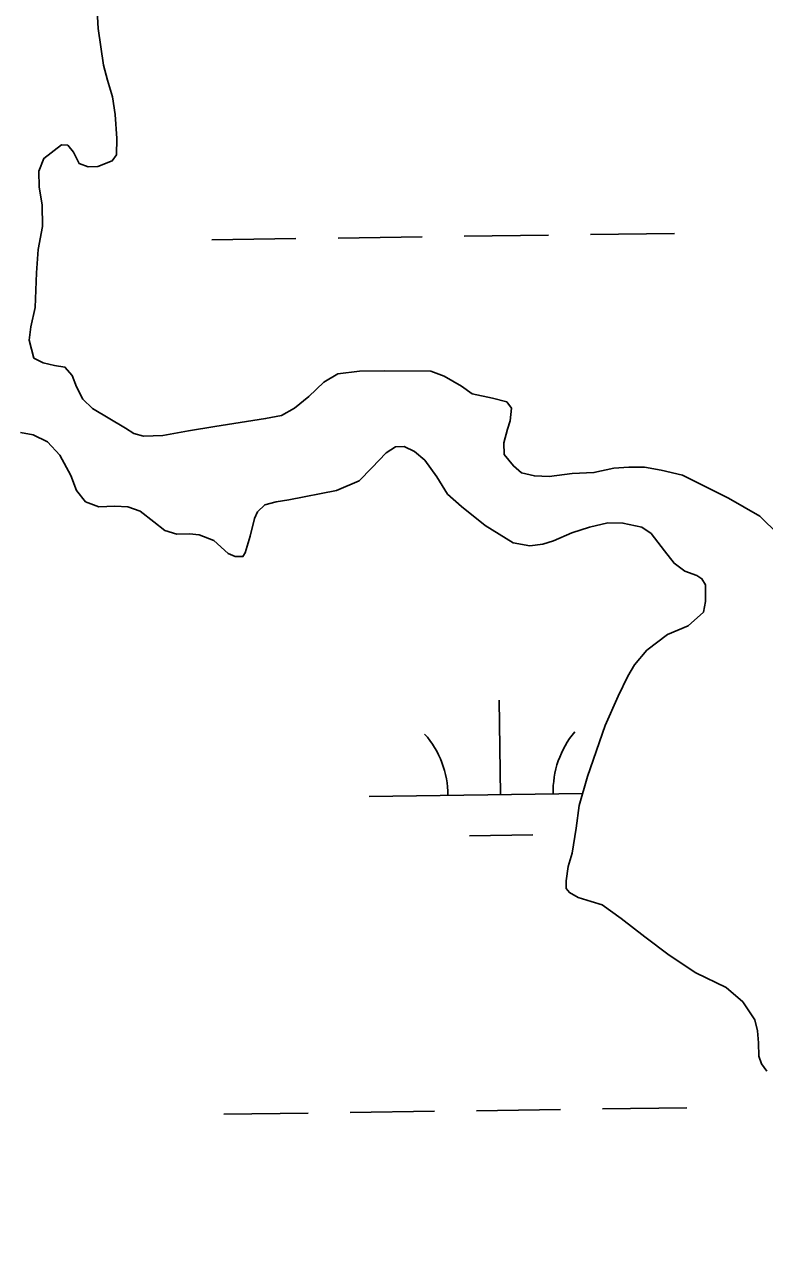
# Model space of a CAD drawing. Extents: x 3767014 to 3805179, y 361544 to 387384.
# Drawn here: x 3785302 to 3785583.1, y 368206.2 to 368677.4 of the extents above; entities that cross this region are included whole.
import ezdxf

# ---------------------------------------------------------------- set-up
doc = ezdxf.new("R2010")
doc.units = 0
for name, color, linetype in [('V-RIVR-EDGE', 7, 'Continuous'), ('V-TOPO-SHOR', 7, 'Continuous'), ('V-WETL-SWMP', 7, 'Continuous')]:
    doc.layers.add(name, color=color, linetype=linetype)

msp = doc.modelspace()

# ---------------------------------------------------------------- linework, layer by layer
at = {"layer": 'V-RIVR-EDGE'}
msp.add_spline([(3785266.865, 377529.211), (3785342.8, 377494.248), (3785391.258, 377467.439), (3785439.72, 377442.249), (3785475.246, 377418.707), (3785525.316, 377389.469), (3785575.383, 377359.422), (3785621.413, 377331.811), (3785722.351, 377269.288), (3785796.661, 377231.094), (3785852.385, 377199.415), (3785928.324, 377166.069), (3785964.678, 377149.804), (3786028.506, 377124.576), (3786060.018, 377113.175), (3786092.316, 377092.068), (3786117.34, 377073.405), (3786135.083, 377053.143), (3786154.458, 377039.347), (3786176.258, 377024.735), (3786206.946, 377006.867), (3786256.211, 376979.248), (3786328.098, 376942.677), (3786374.949, 376919.917), (3786491.265, 376862.208), (3786553.467, 376833.749), (3786619.713, 376805.279), (3786729.589, 376759.718), (3786796.656, 376736.099), (3786845.136, 376718.187), (3786867.767, 376712.469), (3787003.51, 376661.992), (3787089.16, 376631.048), (3787163.496, 376603.367), (3787230.559, 376578.13), (3787257.223, 376568.359), (3787300.044, 376551.27), (3787354.992, 376532.533), (3787409.127, 376512.181), (3787544.074, 376466.558), (3787612.756, 376442.126), (3787657.197, 376425.841), (3787730.724, 376398.162), (3787781.63, 376380.244), (3787834.96, 376361.511), (3787891.524, 376341.961), (3787940, 376322.432), (3787998.976, 376297.215), (3788050.697, 376281.721), (3788117.768, 376259.719), (3788176.757, 376240.164), (3788221.198, 376223.879), (3788259.981, 376209.226), (3788406.252, 376164.383), (3788541.215, 376125.23), (3788606.67, 376104.041), (3788679.39, 376077.173), (3788748.889, 376055.974), (3788871.693, 376005.528), (3788969.454, 375966.467), (3789047.013, 375933.926), (3789119.723, 375903.014), (3789155.253, 375881.09), (3789182.716, 375867.274), (3789214.225, 375854.256), (3789257.04, 375834.74), (3789281.286, 375828.21), (3789303.105, 375821.686), (3789328.955, 375809.491), (3789367.724, 375789.177), (3789414.577, 375767.225), (3789468.708, 375745.255), (3789509.105, 375728.981), (3789555.157, 375710.266), (3789585.849, 375694.015), (3789620.578, 375675.328), (3789681.97, 375646.062), (3789753.859, 375610.3), (3789792.633, 375591.603), (3789842.712, 375566.408), (3789897.64, 375539.584), (3789938.019, 375516.03), (3789968.727, 375506.25), (3790004.289, 375497.265), (3790030.972, 375494.773), (3790047.128, 375487.455), (3790077.007, 375469.589), (3790124.633, 375433.077), (3790192.442, 375382.768), (3790252.165, 375332.478), (3790290.91, 375302.459), (3790337.741, 375271.611), (3790406.357, 375220.491), (3790469.329, 375175.855), (3790570.248, 375106.054), (3790647.751, 375050.868), (3790691.367, 375028.115), (3790744.667, 374997.251), (3790806.838, 374955.852), (3790873.863, 374915.249), (3790932, 374877.903), (3791002.231, 374825.97), (3791052.265, 374782.175), (3791082.927, 374753.793), (3791131.331, 374705.149), (3791170.05, 374664.616), (3791192.631, 374638.681), (3791220.891, 374620.01), (3791288.67, 374557.569), (3791322.577, 374533.223), (3791362.944, 374504.817), (3791396.042, 374480.473), (3791434.785, 374449.645), (3791482.407, 374411.517), (3791534.052, 374365.291), (3791646.192, 374254.216), (3791707.514, 374196.644), (3791738.968, 374161.791), (3791773.65, 374123.694), (3791803.497, 374092.888), (3791829.321, 374070.18), (3791830.912, 374059.662), (3791837.316, 374032.958), (3791849.409, 374017.562), (3791884.123, 373992.405), (3791930.977, 373971.262), (3791954.393, 373955.838), (3791993.134, 373924.202), (3792026.979, 373874.785), (3792047.912, 373836.722), (3792063.186, 373799.482), (3792086.509, 373746.857), (3792112.249, 373690.181), (3792141.261, 373648.864), (3792158.993, 373624.558), (3792177.552, 373607.528), (3792214.702, 373586.409), (3792255.083, 373563.665), (3792301.119, 373538.48), (3792346.34, 373510.871), (3792382.671, 373485.71), (3792422.225, 373455.689), (3792479.537, 373411.875), (3792548.144, 373356.711), (3792619.168, 373298.307), (3792672.431, 373252.077), (3792709.534, 373212.357), (3792750.656, 373162.113), (3792839.385, 373068.08), (3792888.572, 373008.92), (3792945.027, 372945.699), (3792999.062, 372884.91), (3793053.898, 372820.884), (3793149.89, 372720.363), (3793208.761, 372653.092), (3793261.195, 372598.777), (3793315.232, 372538.796), (3793358.792, 372493.399), (3793409.592, 372432.618), (3793462.809, 372367.787), (3793498.283, 372323.219), (3793536.997, 372280.26), (3793578.124, 372232.443), (3793604.724, 372196.792), (3793668.438, 372125.466), (3793703.128, 372090.604), (3793760.41, 372034.66), (3793806.384, 371984.404), (3793839.438, 371942.268), (3793939.427, 371823.136), (3793981.333, 371763.186), (3794029.674, 371688.662), (3794050.609, 371651.408), (3794073.177, 371620.62), (3794178.796, 371488.535), (3794237.625, 371404.28), (3794268.243, 371358.106), (3794301.293, 371314.353), (3794332.724, 371269.794), (3794395.613, 371192), (3794429.476, 371149.862), (3794472.201, 371093.953), (3794523.788, 371024.274), (3794601.175, 370922.181), (3794640.679, 370871.942), (3794687.421, 370805.509), (3794733.389, 370752.828), (3794829.339, 370635.323), (3794895.463, 370557.521), (3794959.948, 370470.826), (3795013.158, 370403.569), (3795070.394, 370329.023), (3795159.854, 370203.448), (3795225.98, 370126.454), (3795296.13, 370041.363), (3795379.18, 369940.065), (3795459.001, 369841.201), (3795508.163, 369772.337), (3795554.103, 369708.333), (3795661.315, 369566.538), (3795715.338, 369500.897), (3795762.105, 369444.169), (3795798.366, 369390.703), (3795915.247, 369234.327), (3795963.601, 369165.465), (3796028.082, 369077.153), (3796043.387, 369052.853), (3796054.672, 369037.459), (3796077.242, 369007.48), (3796148.213, 368927.239), (3796183.677, 368878.627), (3796226.382, 368814.631), (3796275.531, 368740.105), (3796314.222, 368688.25), (3796353.714, 368633.158), (3796401.268, 368567.533), (3796456.873, 368487.33), (3796513.292, 368409.551), (3796545.533, 368365.8), (3796626.113, 368246.716), (3796670.449, 368188.377), (3796704.298, 368140.578), (3796751.041, 368074.145), (3796787.308, 368023.105), (3796838.907, 367958.278), (3796844.528, 367942.09), (3796845.295, 367925.104), (3796846.094, 367921.059), (3796852.559, 367919.425), (3796863.071, 367918.59), (3796875.166, 367904.003), (3796903.398, 367874.01), (3796931.629, 367844.017), (3796952.579, 367812.424), (3796982.392, 367767.87), (3797007.371, 367730.606), (3797037.194, 367690.095), (3797062.185, 367657.684), (3797075.869, 367631.77), (3797095.223, 367609.078), (3797126.665, 367569.372), (3797156.484, 367527.244), (3797212.099, 367451.085), (3797254.808, 367388.706), (3797302.183, 367327.228)], degree=3, dxfattribs=at)
at = {"layer": 'V-TOPO-SHOR'}
for points in [[(3785329.246, 368687.353), (3785329.911, 368676.05), (3785331.902, 368662.068), (3785333.493, 368656.399), (3785335.394, 368649.964), (3785336.334, 368643.216), (3785337.042, 368634.139), (3785336.809, 368627.94), (3785335.22, 368625.675), (3785329.758, 368623.51), (3785326.086, 368623.322), (3785322.67, 368624.594), (3785320.531, 368628.892), (3785318.334, 368631.645), (3785315.915, 368631.682), (3785309.267, 368626.584), (3785307.357, 368621.7), (3785307.506, 368615.607), (3785308.641, 368608.863), (3785308.747, 368600.642), (3785307.125, 368591.893), (3785306.474, 368583.075), (3785305.929, 368569.806)], [(3785305.929, 368569.806), (3785304.27, 368562.509), (3785303.625, 368557.364), (3785305.436, 368550.636), (3785308.964, 368548.789), (3785313.245, 368547.831), (3785317.228, 368547.155), (3785320.017, 368543.935), (3785321.668, 368539.718), (3785324.011, 368534.938), (3785327.679, 368531.451), (3785340.248, 368523.924), (3785343.393, 368521.872), (3785347.094, 368520.899), (3785354.44, 368521.178), (3785364.17, 368522.87), (3785374.287, 368524.571), (3785393.563, 368527.562), (3785399.629, 368528.776), (3785404.592, 368531.51), (3785409.996, 368535.997), (3785415.665, 368541.459), (3785421.006, 368544.591), (3785429.207, 368545.568), (3785438.685, 368545.705), (3785456.392, 368545.658), (3785461.469, 368543.751), (3785468.045, 368539.948), (3785472.083, 368537.048), (3785479.77, 368535.303), (3785485.219, 368533.986), (3785487.024, 368531.514), (3785486.559, 368526.763), (3785485.576, 368523.545), (3785484.154, 368518.382), (3785484.265, 368513.934), (3785487.759, 368509.572), (3785490.823, 368506.938), (3785495.785, 368505.804), (3785501.403, 368505.554), (3785510.082, 368506.639), (3785518.393, 368507.039), (3785525.995, 368508.677), (3785531.695, 368509.107), (3785537.597, 368509.06), (3785544.009, 368507.96), (3785552.087, 368506.033), (3785569.525, 368497.272), (3785581.498, 368490.409), (3785588.537, 368483.519)], [(3785531.24, 368429.569), (3785533.843, 368433.89), (3785538.541, 368439.424), (3785546.424, 368445.424), (3785554.278, 368448.714), (3785560.051, 368453.887), (3785560.819, 368457.971), (3785560.856, 368464.356), (3785559.445, 368466.644), (3785557.481, 368467.852), (3785552.99, 368469.482), (3785548.851, 368472.575), (3785545.252, 368477.226), (3785540.155, 368483.872), (3785536.612, 368486.3), (3785529.413, 368487.863), (3785523.703, 368487.916), (3785516.681, 368486.292), (3785509.961, 368484.095), (3785503.07, 368481.117), (3785498.941, 368479.855), (3785494.024, 368479.153), (3785487.706, 368480.351), (3785477.095, 368486.96), (3785468.016, 368494.087), (3785462.673, 368498.89), (3785458.642, 368505.369), (3785454.036, 368511.739), (3785450.178, 368515.124), (3785446.262, 368516.963), (3785442.975, 368516.881), (3785439.356, 368514.567), (3785433.886, 368508.82), (3785429.075, 368503.864), (3785420.554, 368500.268), (3785402.355, 368496.723), (3785397.538, 368495.926), (3785393.309, 368494.759), (3785390.471, 368492.172), (3785389.279, 368489.53), (3785387.7, 368482.913), (3785385.828, 368476.48), (3785384.894, 368475.102), (3785381.992, 368475.129), (3785379.35, 368476.321), (3785373.81, 368481.215), (3785368.342, 368483.304), (3785364.555, 368483.792), (3785359.818, 368483.675), (3785355.237, 368485.012), (3785351.094, 368488.297), (3785345.865, 368492.328), (3785341.179, 368494.05), (3785336.238, 368494.316), (3785330.149, 368494.069), (3785325.074, 368495.879), (3785321.676, 368500.245), (3785319.505, 368505.9), (3785315.346, 368513.729), (3785310.674, 368518.743), (3785305.19, 368521.413), (3785300.33, 368522.259)], [(3785584.197, 368279.27), (3785582.094, 368282.121), (3785581.055, 368284.998), (3785580.929, 368290.123), (3785580.623, 368294.663), (3785579.552, 368298.892), (3785575.03, 368305.651), (3785568.704, 368311.104), (3785557.149, 368316.722), (3785547.018, 368323.437), (3785537.751, 368330.464), (3785528.774, 368337.403), (3785521.487, 368342.543), (3785517.391, 368343.895), (3785512.421, 368345.417), (3785509.085, 368347.27), (3785507.788, 368348.785), (3785507.813, 368351.784), (3785508.648, 368357.127), (3785510.166, 368362.196), (3785511.577, 368371.711), (3785512.718, 368380.349), (3785515.927, 368391.46), (3785522.706, 368410.783), (3785527.558, 368421.932), (3785531.24, 368429.569)]]:
    msp.add_lwpolyline(points, dxfattribs=at)
at = {"layer": 'V-WETL-SWMP'}
for p, q in [((3785329.912, 368676.049), (3785329.246, 368687.352)), ((3785331.902, 368662.069), (3785329.912, 368676.049)), ((3785333.493, 368656.4), (3785331.902, 368662.069)), ((3785335.393, 368649.965), (3785333.493, 368656.4)), ((3785336.334, 368643.216), (3785335.393, 368649.965)), ((3785337.042, 368634.139), (3785336.334, 368643.216)), ((3785309.268, 368626.584), (3785315.915, 368631.682)), ((3785315.915, 368631.682), (3785318.334, 368631.645)), ((3785318.334, 368631.645), (3785320.531, 368628.893)), ((3785336.808, 368627.941), (3785337.042, 368634.139)), ((3785307.357, 368621.699), (3785309.268, 368626.584)), ((3785320.531, 368628.893), (3785322.669, 368624.593)), ((3785335.219, 368625.676), (3785336.808, 368627.941)), ((3785307.507, 368615.607), (3785307.357, 368621.699)), ((3785322.669, 368624.593), (3785326.086, 368623.322)), ((3785326.086, 368623.322), (3785329.758, 368623.51)), ((3785329.758, 368623.51), (3785335.219, 368625.676)), ((3785308.641, 368608.863), (3785307.507, 368615.607)), ((3785308.748, 368600.642), (3785308.641, 368608.863)), ((3785307.125, 368591.894), (3785308.748, 368600.642)), ((3785517.09, 368597.596), (3785549.087, 368598.04)), ((3785373.104, 368595.596), (3785405.101, 368596.04)), ((3785421.1, 368596.262), (3785453.097, 368596.707)), ((3785469.095, 368596.929), (3785501.092, 368597.374)), ((3785306.473, 368583.074), (3785307.125, 368591.894)), ((3785305.93, 368569.806), (3785306.473, 368583.074)), ((3785304.271, 368562.509), (3785305.93, 368569.806)), ((3785303.625, 368557.365), (3785304.271, 368562.509)), ((3785305.435, 368550.637), (3785303.625, 368557.365)), ((3785308.964, 368548.79), (3785305.435, 368550.637)), ((3785313.245, 368547.831), (3785308.964, 368548.79)), ((3785317.228, 368547.155), (3785313.245, 368547.831)), ((3785320.017, 368543.935), (3785317.228, 368547.155)), ((3785321.669, 368539.719), (3785320.017, 368543.935)), ((3785415.666, 368541.46), (3785409.996, 368535.998)), ((3785421.007, 368544.591), (3785415.666, 368541.46)), ((3785429.206, 368545.567), (3785421.007, 368544.591)), ((3785438.684, 368545.704), (3785429.206, 368545.567)), ((3785456.391, 368545.658), (3785438.684, 368545.704)), ((3785461.469, 368543.752), (3785456.391, 368545.658)), ((3785468.045, 368539.947), (3785461.469, 368543.752)), ((3785324.012, 368534.939), (3785321.669, 368539.719)), ((3785472.083, 368537.048), (3785468.045, 368539.947)), ((3785479.77, 368535.303), (3785472.083, 368537.048)), ((3785327.678, 368531.45), (3785324.012, 368534.939)), ((3785409.996, 368535.998), (3785404.592, 368531.511)), ((3785485.22, 368533.986), (3785479.77, 368535.303)), ((3785487.023, 368531.515), (3785485.22, 368533.986)), ((3785340.248, 368523.924), (3785327.678, 368531.45)), ((3785393.564, 368527.562), (3785374.288, 368524.571)), ((3785399.629, 368528.776), (3785393.564, 368527.562)), ((3785404.592, 368531.511), (3785399.629, 368528.776)), ((3785486.559, 368526.763), (3785487.023, 368531.515)), ((3785343.394, 368521.873), (3785340.248, 368523.924)), ((3785364.171, 368522.87), (3785354.441, 368521.178)), ((3785374.288, 368524.571), (3785364.171, 368522.87)), ((3785484.154, 368518.383), (3785485.575, 368523.546)), ((3785485.575, 368523.546), (3785486.559, 368526.763)), ((3785300.331, 368522.26), (3785305.19, 368521.413)), ((3785305.19, 368521.413), (3785310.674, 368518.743)), ((3785310.674, 368518.743), (3785315.345, 368513.73)), ((3785347.095, 368520.9), (3785343.394, 368521.873)), ((3785354.441, 368521.178), (3785347.095, 368520.9)), ((3785484.264, 368513.935), (3785484.154, 368518.383)), ((3785315.345, 368513.73), (3785319.505, 368505.9)), ((3785433.887, 368508.821), (3785439.357, 368514.568)), ((3785439.357, 368514.568), (3785442.976, 368516.882)), ((3785442.976, 368516.882), (3785446.263, 368516.964)), ((3785446.263, 368516.964), (3785450.179, 368515.125)), ((3785450.179, 368515.125), (3785454.036, 368511.738)), ((3785487.758, 368509.571), (3785484.264, 368513.935)), ((3785429.075, 368503.865), (3785433.887, 368508.821)), ((3785454.036, 368511.738), (3785458.643, 368505.369)), ((3785490.822, 368506.938), (3785487.758, 368509.571)), ((3785525.996, 368508.677), (3785518.393, 368507.038)), ((3785531.694, 368509.108), (3785525.996, 368508.677)), ((3785537.597, 368509.06), (3785531.694, 368509.108)), ((3785544.009, 368507.961), (3785537.597, 368509.06)), ((3785319.505, 368505.9), (3785321.676, 368500.245)), ((3785420.553, 368500.268), (3785429.075, 368503.865)), ((3785458.643, 368505.369), (3785462.673, 368498.89)), ((3785495.785, 368505.803), (3785490.822, 368506.938)), ((3785501.402, 368505.554), (3785495.785, 368505.803)), ((3785510.083, 368506.64), (3785501.402, 368505.554)), ((3785518.393, 368507.038), (3785510.083, 368506.64)), ((3785552.087, 368506.032), (3785544.009, 368507.961)), ((3785569.525, 368497.272), (3785552.087, 368506.032)), ((3785321.676, 368500.245), (3785325.073, 368495.878)), ((3785402.355, 368496.723), (3785420.553, 368500.268)), ((3785325.073, 368495.878), (3785330.149, 368494.069)), ((3785330.149, 368494.069), (3785336.238, 368494.316)), ((3785336.238, 368494.316), (3785341.179, 368494.051)), ((3785390.471, 368492.172), (3785393.309, 368494.758)), ((3785393.309, 368494.758), (3785397.538, 368495.927)), ((3785397.538, 368495.927), (3785402.355, 368496.723)), ((3785462.673, 368498.89), (3785468.017, 368494.087)), ((3785581.498, 368490.408), (3785569.525, 368497.272)), ((3785341.179, 368494.051), (3785345.865, 368492.328)), ((3785345.865, 368492.328), (3785351.093, 368488.297)), ((3785387.7, 368482.913), (3785389.278, 368489.531)), ((3785389.278, 368489.531), (3785390.471, 368492.172)), ((3785468.017, 368494.087), (3785477.094, 368486.959)), ((3785588.537, 368483.519), (3785581.498, 368490.408)), ((3785351.093, 368488.297), (3785355.237, 368485.013)), ((3785355.237, 368485.013), (3785359.818, 368483.675)), ((3785477.094, 368486.959), (3785487.706, 368480.352)), ((3785509.962, 368484.094), (3785516.681, 368486.292)), ((3785516.681, 368486.292), (3785523.703, 368487.916)), ((3785523.703, 368487.916), (3785529.413, 368487.864)), ((3785529.413, 368487.864), (3785536.611, 368486.3)), ((3785536.611, 368486.3), (3785540.154, 368483.872)), ((3785359.818, 368483.675), (3785364.555, 368483.792)), ((3785364.555, 368483.792), (3785368.341, 368483.305)), ((3785368.341, 368483.305), (3785373.81, 368481.215)), ((3785373.81, 368481.215), (3785379.349, 368476.321)), ((3785385.827, 368476.481), (3785387.7, 368482.913)), ((3785487.706, 368480.352), (3785494.024, 368479.153)), ((3785498.941, 368479.855), (3785503.07, 368481.118)), ((3785503.07, 368481.118), (3785509.962, 368484.094)), ((3785540.154, 368483.872), (3785545.252, 368477.226)), ((3785379.349, 368476.321), (3785381.991, 368475.128)), ((3785384.894, 368475.103), (3785385.827, 368476.481)), ((3785494.024, 368479.153), (3785498.941, 368479.855)), ((3785545.252, 368477.226), (3785548.85, 368472.574)), ((3785381.991, 368475.128), (3785384.894, 368475.103)), ((3785548.85, 368472.574), (3785552.99, 368469.483)), ((3785552.99, 368469.483), (3785557.48, 368467.853)), ((3785557.48, 368467.853), (3785559.445, 368466.643)), ((3785559.445, 368466.643), (3785560.856, 368464.356)), ((3785560.856, 368464.356), (3785560.82, 368457.97)), ((3785560.82, 368457.97), (3785560.051, 368453.887)), ((3785560.051, 368453.887), (3785554.277, 368448.714)), ((3785554.277, 368448.714), (3785546.424, 368445.424)), ((3785546.424, 368445.424), (3785538.542, 368439.424)), ((3785538.542, 368439.424), (3785533.842, 368433.89)), ((3785533.842, 368433.89), (3785531.239, 368429.569)), ((3785531.239, 368429.569), (3785527.558, 368421.932)), ((3785482.891, 368384.496), (3785482.391, 368420.493)), ((3785527.558, 368421.932), (3785522.706, 368410.782)), ((3785522.706, 368410.782), (3785515.927, 368391.459)), ((3785515.927, 368391.459), (3785512.718, 368380.35)), ((3785432.896, 368383.802), (3785514.041, 368384.929)), ((3785512.718, 368380.35), (3785511.577, 368371.711)), ((3785471.107, 368368.9), (3785495.104, 368369.233)), ((3785511.577, 368371.711), (3785510.167, 368362.195)), ((3785510.167, 368362.195), (3785508.648, 368357.126)), ((3785508.648, 368357.126), (3785507.812, 368351.784)), ((3785507.812, 368351.784), (3785507.789, 368348.785)), ((3785507.789, 368348.785), (3785509.084, 368347.269)), ((3785509.084, 368347.269), (3785512.42, 368345.416)), ((3785512.42, 368345.416), (3785517.392, 368343.894)), ((3785517.392, 368343.894), (3785521.488, 368342.544)), ((3785521.488, 368342.544), (3785528.775, 368337.403)), ((3785528.775, 368337.403), (3785537.75, 368330.465)), ((3785537.75, 368330.465), (3785547.018, 368323.438)), ((3785547.018, 368323.438), (3785557.149, 368316.722)), ((3785557.149, 368316.722), (3785568.704, 368311.105)), ((3785568.704, 368311.105), (3785575.031, 368305.65)), ((3785575.031, 368305.65), (3785579.552, 368298.893)), ((3785579.552, 368298.893), (3785580.624, 368294.662)), ((3785580.624, 368294.662), (3785580.929, 368290.123)), ((3785580.929, 368290.123), (3785581.056, 368284.998)), ((3785581.056, 368284.998), (3785582.094, 368282.121)), ((3785582.094, 368282.121), (3785584.197, 368279.271)), ((3785377.725, 368262.953), (3785409.722, 368263.397)), ((3785425.72, 368263.62), (3785457.717, 368264.064)), ((3785473.716, 368264.286), (3785505.713, 368264.731)), ((3785521.711, 368264.953), (3785553.708, 368265.397))]:
    msp.add_line(p, q, dxfattribs=at)
for centre, start, end in [((3785427.647, 368384.204), 0.02404, 41.5677), ((3785538.122, 368385.738), 140.02403, 181.56769)]:
    msp.add_arc(centre, 35.246, start, end, dxfattribs=at)

doc.saveas('drawing.dxf')
